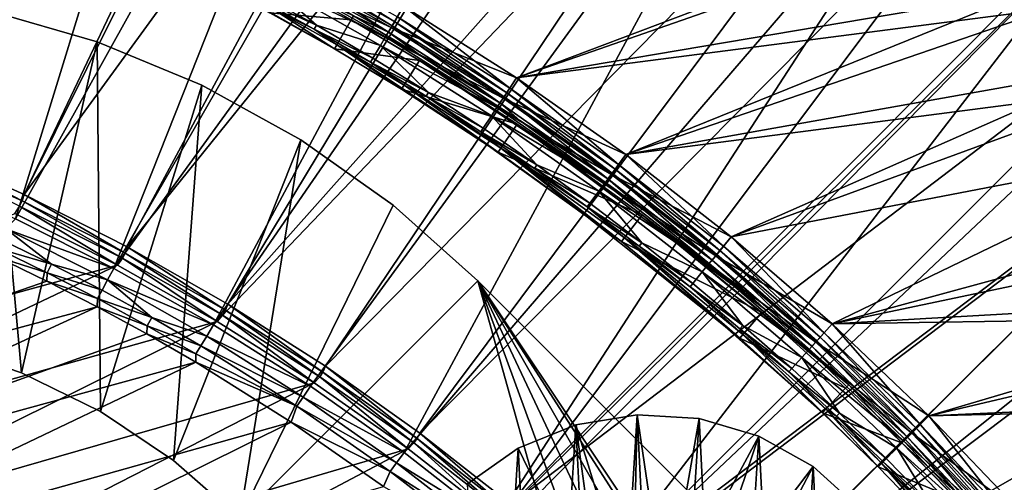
# Model space of a CAD drawing. Header units: metres. Extents: x -901 to 901, y -486 to 401.
# Tile 359 of 375: x 760 to 819, y 310 to 338. Entities that reach past the tile are written whole.
import ezdxf

# ---------------------------------------------------------------- set-up
doc = ezdxf.new("R2010")
doc.units = ezdxf.units.M

msp = doc.modelspace()

# ---------------------------------------------------------------- linework, layer by layer
at = {"layer": 'top'}
for points in [[(815.077026, 344.025665, -618), (783.162964, 338.748993, -618), (789.87085, 334.501251, -618)], [(783.162964, 338.748993, -620), (815.710266, 343.518036, -620), (789.87085, 334.501251, -620)], [(820.340759, 339.662231, -618), (815.077026, 344.025665, -618), (789.87085, 334.501251, -618)], [(815.710266, 343.518036, -620), (821.566162, 338.597748, -620), (789.87085, 334.501251, -620)], [(817.891479, 343.470581, -619.86853), (818.309204, 343.979462, -619.706055), (824.751465, 337.555847, -619.86853)], [(818.309204, 343.979462, -619.706055), (825.193604, 338.04364, -619.706055), (824.751465, 337.555847, -619.86853)], [(817.466675, 342.952972, -619.966919), (817.891479, 343.470581, -619.86853), (824.301758, 337.059692, -619.966919)], [(824.301758, 337.059692, -619.966919), (821.566162, 338.597748, -620), (817.466675, 342.952972, -619.966919)], [(820.340759, 339.662231, -618), (824.492798, 337.270508, -617.90625), (817.647156, 343.172913, -617.90625)], [(817.647156, 343.172913, -617.90625), (824.492798, 337.270508, -617.90625), (825.114563, 337.956482, -617.629578)], [(817.891479, 343.470581, -619.86853), (824.751465, 337.555847, -619.86853), (824.301758, 337.059692, -619.966919)], [(775.769165, 341.724091, -620.301758), (775.925415, 342.016327, -620.135986), (782.632568, 337.832153, -620.301758)], [(775.925415, 342.016327, -620.135986), (782.802979, 338.116364, -620.135986), (782.632568, 337.832153, -620.301758)], [(775.212646, 338.364563, -625), (779.045532, 336.211243, -625), (769.964294, 341.417999, -621.651367)], [(769.964294, 341.417999, -621.651367), (779.045532, 336.211243, -625), (775.3526, 338.621948, -621.651367)], [(782.430237, 337.494659, -618.271973), (775.583679, 341.377075, -618.271973), (775.271179, 340.792603, -618.603455)], [(775.421509, 341.07373, -621.115417), (775.630127, 341.46402, -620.525452), (782.253357, 337.199615, -621.115417)], [(783.162964, 338.748993, -618), (775.583679, 341.377075, -618.271973), (782.430237, 337.494659, -618.271973)], [(775.630127, 341.46402, -620.525452), (775.769165, 341.724091, -620.301758), (782.480896, 337.579193, -620.525452)], [(775.630127, 341.46402, -620.525452), (782.480896, 337.579193, -620.525452), (782.253357, 337.199615, -621.115417)], [(775.769165, 341.724091, -620.301758), (782.632568, 337.832153, -620.301758), (782.480896, 337.579193, -620.525452)], [(782.089478, 336.926208, -618.603455), (775.271179, 340.792603, -618.603455), (774.993103, 340.27243, -619.050903)], [(782.430237, 337.494659, -618.271973), (775.271179, 340.792603, -618.603455), (782.089478, 336.926208, -618.603455)], [(782.253357, 337.199615, -621.115417), (780.192566, 338.187897, -621.825684), (775.421509, 341.07373, -621.115417)], [(774.575806, 339.491852, -620.230835), (777.977173, 337.617828, -620.230835), (774.993103, 340.27243, -619.050903)], [(777.977173, 337.617828, -620.230835), (781.786194, 336.420349, -619.050903), (774.993103, 340.27243, -619.050903)], [(774.993103, 340.27243, -619.050903), (781.786194, 336.420349, -619.050903), (782.089478, 336.926208, -618.603455)], [(776.171753, 340.128296, -625), (780.053162, 337.947693, -625), (775.212646, 338.364563, -625)], [(780.053162, 337.947693, -625), (776.171753, 340.128296, -625), (780.192566, 338.187897, -621.825684)], [(774.450989, 339.258484, -620.924011), (777.977173, 337.617828, -620.230835), (774.575806, 339.491852, -620.230835)], [(820.340759, 339.662231, -618), (789.87085, 334.501251, -618), (796.362305, 329.929504, -618)], [(825.43811, 335.10556, -618), (820.340759, 339.662231, -618), (796.362305, 329.929504, -618)], [(774.450989, 339.258484, -620.924011), (775.3526, 338.621948, -621.651367), (777.846741, 337.387604, -620.924011)], [(774.450989, 339.258484, -620.924011), (777.846741, 337.387604, -620.924011), (777.977173, 337.617828, -620.230835)], [(780.053162, 337.947693, -625), (779.045532, 336.211243, -625), (775.212646, 338.364563, -625)], [(779.045532, 336.211243, -625), (779.192566, 336.46463, -621.651367), (775.3526, 338.621948, -621.651367)], [(775.3526, 338.621948, -621.651367), (779.192566, 336.46463, -621.651367), (777.846741, 337.387604, -620.924011)], [(789.87085, 334.501251, -618), (783.162964, 338.748993, -618), (782.430237, 337.494659, -618.271973)], [(782.802979, 338.116364, -620.135986), (783.162964, 338.748993, -620), (789.479248, 333.885498, -620.135986)], [(783.162964, 338.748993, -620), (789.87085, 334.501251, -620), (789.479248, 333.885498, -620.135986)], [(789.87085, 334.501251, -620), (821.566162, 338.597748, -620), (796.362305, 329.929504, -620)], [(821.566162, 338.597748, -620), (826.742859, 333.882751, -620), (796.362305, 329.929504, -620)], [(780.053162, 337.947693, -625), (784.103271, 335.516479, -625), (779.045532, 336.211243, -625)], [(784.249634, 335.752502, -621.825684), (780.053162, 337.947693, -625), (780.192566, 338.187897, -621.825684)], [(784.103271, 335.516479, -625), (780.053162, 337.947693, -625), (790.069336, 331.963104, -621.825684)], [(780.053162, 337.947693, -625), (784.249634, 335.752502, -621.825684), (790.069336, 331.963104, -621.825684)], [(784.249634, 335.752502, -621.825684), (780.192566, 338.187897, -621.825684), (782.253357, 337.199615, -621.115417)], [(782.480896, 337.579193, -620.525452), (782.632568, 337.832153, -620.301758), (789.131226, 333.364807, -620.525452)], [(782.632568, 337.832153, -620.301758), (782.802979, 338.116364, -620.135986), (789.295105, 333.609985, -620.301758)], [(782.632568, 337.832153, -620.301758), (789.295105, 333.609985, -620.301758), (789.131226, 333.364807, -620.525452)], [(782.802979, 338.116364, -620.135986), (789.479248, 333.885498, -620.135986), (789.295105, 333.609985, -620.301758)], [(777.846741, 337.387604, -620.924011), (781.331055, 335.661194, -620.230835), (777.977173, 337.617828, -620.230835)], [(777.846741, 337.387604, -620.924011), (779.192566, 336.46463, -621.651367), (781.195007, 335.434235, -620.924011)], [(781.331055, 335.661194, -620.230835), (777.846741, 337.387604, -620.924011), (781.195007, 335.434235, -620.924011)], [(777.977173, 337.617828, -620.230835), (781.331055, 335.661194, -620.230835), (781.786194, 336.420349, -619.050903)], [(789.076477, 333.282837, -618.271973), (782.430237, 337.494659, -618.271973), (782.089478, 336.926208, -618.603455)], [(782.253357, 337.199615, -621.115417), (782.480896, 337.579193, -620.525452), (788.885315, 332.996857, -621.115417)], [(788.885315, 332.996857, -621.115417), (784.249634, 335.752502, -621.825684), (782.253357, 337.199615, -621.115417)], [(789.87085, 334.501251, -618), (782.430237, 337.494659, -618.271973), (789.076477, 333.282837, -618.271973)], [(782.480896, 337.579193, -620.525452), (789.131226, 333.364807, -620.525452), (788.885315, 332.996857, -621.115417)], [(781.786194, 336.420349, -619.050903), (788.708191, 332.731812, -618.603455), (782.089478, 336.926208, -618.603455)], [(782.089478, 336.926208, -618.603455), (788.708191, 332.731812, -618.603455), (789.076477, 333.282837, -618.271973)], [(779.045532, 336.211243, -625), (783.044922, 333.810455, -625), (779.192566, 336.46463, -621.651367)], [(784.103271, 335.516479, -625), (783.044922, 333.810455, -625), (779.045532, 336.211243, -625)], [(783.044922, 333.810455, -625), (788.78186, 330.074921, -625), (779.192566, 336.46463, -621.651367)], [(779.192566, 336.46463, -621.651367), (788.78186, 330.074921, -625), (783.199341, 334.059418, -621.651367)], [(779.192566, 336.46463, -621.651367), (783.199341, 334.059418, -621.651367), (781.195007, 335.434235, -620.924011)], [(781.786194, 336.420349, -619.050903), (781.331055, 335.661194, -620.230835), (784.635498, 333.623322, -620.230835)], [(788.708191, 332.731812, -618.603455), (781.786194, 336.420349, -619.050903), (788.380493, 332.241455, -619.050903)], [(788.380493, 332.241455, -619.050903), (781.786194, 336.420349, -619.050903), (784.635498, 333.623322, -620.230835)], [(784.635498, 333.623322, -620.230835), (781.331055, 335.661194, -620.230835), (781.195007, 335.434235, -620.924011)], [(781.195007, 335.434235, -620.924011), (783.199341, 334.059418, -621.651367), (784.493896, 333.39978, -620.924011)], [(781.195007, 335.434235, -620.924011), (784.493896, 333.39978, -620.924011), (784.635498, 333.623322, -620.230835)], [(784.103271, 335.516479, -625), (789.912842, 331.733643, -625), (783.044922, 333.810455, -625)], [(789.912842, 331.733643, -625), (784.103271, 335.516479, -625), (797.512939, 326.562134, -621.825684)], [(784.103271, 335.516479, -625), (790.069336, 331.963104, -621.825684), (797.512939, 326.562134, -621.825684)], [(790.069336, 331.963104, -621.825684), (784.249634, 335.752502, -621.825684), (788.885315, 332.996857, -621.115417)], [(825.43811, 335.10556, -618), (796.362305, 329.929504, -618), (802.621521, 325.044708, -618)], [(830.362, 330.362, -618), (825.43811, 335.10556, -618), (802.621521, 325.044708, -618)], [(796.362305, 329.929504, -618), (789.87085, 334.501251, -618), (789.076477, 333.282837, -618.271973)], [(789.479248, 333.885498, -620.135986), (789.87085, 334.501251, -620), (795.939209, 329.334686, -620.135986)], [(789.87085, 334.501251, -620), (796.362305, 329.929504, -620), (795.939209, 329.334686, -620.135986)], [(789.912842, 331.733643, -625), (788.78186, 330.074921, -625), (783.044922, 333.810455, -625)], [(788.78186, 330.074921, -625), (796.118103, 324.75177, -625), (783.199341, 334.059418, -621.651367)], [(783.199341, 334.059418, -621.651367), (796.118103, 324.75177, -625), (788.946899, 330.316956, -621.651367)], [(783.199341, 334.059418, -621.651367), (788.946899, 330.316956, -621.651367), (784.493896, 333.39978, -620.924011)], [(784.493896, 333.39978, -620.924011), (787.888672, 331.505554, -620.230835), (784.635498, 333.623322, -620.230835)], [(784.635498, 333.623322, -620.230835), (787.888672, 331.505554, -620.230835), (788.380493, 332.241455, -619.050903)], [(789.131226, 333.364807, -620.525452), (789.295105, 333.609985, -620.301758), (795.566101, 328.831665, -620.525452)], [(789.295105, 333.609985, -620.301758), (789.479248, 333.885498, -620.135986), (795.741821, 329.068542, -620.301758)], [(789.295105, 333.609985, -620.301758), (795.741821, 329.068542, -620.301758), (795.566101, 328.831665, -620.525452)], [(789.479248, 333.885498, -620.135986), (795.939209, 329.334686, -620.135986), (795.741821, 329.068542, -620.301758)], [(796.362305, 329.929504, -620), (826.742859, 333.882751, -620), (802.621521, 325.044708, -620)], [(826.742859, 333.882751, -620), (830.362, 330.362, -620), (802.621521, 325.044708, -620)], [(784.493896, 333.39978, -620.924011), (788.946899, 330.316956, -621.651367), (787.741638, 331.285553, -620.924011)], [(787.888672, 331.505554, -620.230835), (784.493896, 333.39978, -620.924011), (787.741638, 331.285553, -620.924011)], [(788.708191, 332.731812, -618.603455), (795.507385, 328.752502, -618.271973), (789.076477, 333.282837, -618.271973)], [(788.885315, 332.996857, -621.115417), (789.131226, 333.364807, -620.525452), (795.302429, 328.476227, -621.115417)], [(795.302429, 328.476227, -621.115417), (790.069336, 331.963104, -621.825684), (788.885315, 332.996857, -621.115417)], [(789.076477, 333.282837, -618.271973), (795.507385, 328.752502, -618.271973), (796.362305, 329.929504, -618)], [(789.131226, 333.364807, -620.525452), (795.566101, 328.831665, -620.525452), (795.302429, 328.476227, -621.115417)], [(795.112549, 328.220215, -618.603455), (788.708191, 332.731812, -618.603455), (788.380493, 332.241455, -619.050903)], [(795.507385, 328.752502, -618.271973), (788.708191, 332.731812, -618.603455), (795.112549, 328.220215, -618.603455)], [(788.380493, 332.241455, -619.050903), (787.888672, 331.505554, -620.230835), (791.088684, 329.309204, -620.230835)], [(795.112549, 328.220215, -618.603455), (788.380493, 332.241455, -619.050903), (794.761169, 327.74649, -619.050903)], [(794.761169, 327.74649, -619.050903), (788.380493, 332.241455, -619.050903), (791.088684, 329.309204, -620.230835)], [(797.512939, 326.562134, -621.825684), (790.069336, 331.963104, -621.825684), (795.302429, 328.476227, -621.115417)], [(791.088684, 329.309204, -620.230835), (787.888672, 331.505554, -620.230835), (787.741638, 331.285553, -620.924011)], [(788.946899, 330.316956, -621.651367), (790.93634, 329.092865, -620.924011), (787.741638, 331.285553, -620.924011)], [(787.741638, 331.285553, -620.924011), (790.93634, 329.092865, -620.924011), (791.088684, 329.309204, -620.230835)], [(789.912842, 331.733643, -625), (797.343445, 326.342133, -625), (788.78186, 330.074921, -625)], [(797.343445, 326.342133, -625), (789.912842, 331.733643, -625), (804.633423, 320.741821, -621.825684)], [(789.912842, 331.733643, -625), (797.512939, 326.562134, -621.825684), (804.633423, 320.741821, -621.825684)], [(797.343445, 326.342133, -625), (796.118103, 324.75177, -625), (788.78186, 330.074921, -625)], [(796.118103, 324.75177, -625), (803.135986, 319.015381, -625), (788.946899, 330.316956, -621.651367)], [(788.946899, 330.316956, -621.651367), (803.135986, 319.015381, -625), (796.296936, 324.983856, -621.651367)], [(790.93634, 329.092865, -620.924011), (788.946899, 330.316956, -621.651367), (794.076172, 326.82309, -620.924011)], [(788.946899, 330.316956, -621.651367), (796.296936, 324.983856, -621.651367), (794.076172, 326.82309, -620.924011)], [(802.621521, 325.044708, -620), (830.362, 330.362, -620), (808.633606, 319.858704, -620)], [(830.362, 330.362, -618), (802.621521, 325.044708, -618), (808.633606, 319.858704, -618)], [(830.362, 330.362, -620), (835.105591, 325.43808, -620), (808.633606, 319.858704, -620)], [(833.882751, 326.742889, -618), (830.362, 330.362, -618), (808.633606, 319.858704, -618)], [(795.507385, 328.752502, -618.271973), (802.621521, 325.044708, -618), (796.362305, 329.929504, -618)], [(795.939209, 329.334686, -620.135986), (796.362305, 329.929504, -620), (802.167969, 324.474762, -620.135986)], [(796.362305, 329.929504, -620), (802.621521, 325.044708, -620), (802.167969, 324.474762, -620.135986)], [(790.93634, 329.092865, -620.924011), (794.233826, 327.035614, -620.230835), (791.088684, 329.309204, -620.230835)], [(790.93634, 329.092865, -620.924011), (794.076172, 326.82309, -620.924011), (794.233826, 327.035614, -620.230835)], [(791.088684, 329.309204, -620.230835), (794.233826, 327.035614, -620.230835), (794.761169, 327.74649, -619.050903)], [(795.566101, 328.831665, -620.525452), (795.741821, 329.068542, -620.301758), (801.770569, 323.990662, -620.525452)], [(795.741821, 329.068542, -620.301758), (795.939209, 329.334686, -620.135986), (801.957703, 324.218628, -620.301758)], [(795.741821, 329.068542, -620.301758), (801.957703, 324.218628, -620.301758), (801.770569, 323.990662, -620.525452)], [(795.939209, 329.334686, -620.135986), (802.167969, 324.474762, -620.135986), (801.957703, 324.218628, -620.301758)], [(801.708069, 323.91449, -618.271973), (795.507385, 328.752502, -618.271973), (795.112549, 328.220215, -618.603455)], [(795.302429, 328.476227, -621.115417), (795.566101, 328.831665, -620.525452), (801.489807, 323.64859, -621.115417)], [(801.489807, 323.64859, -621.115417), (797.512939, 326.562134, -621.825684), (795.302429, 328.476227, -621.115417)], [(802.621521, 325.044708, -618), (795.507385, 328.752502, -618.271973), (801.708069, 323.91449, -618.271973)], [(795.566101, 328.831665, -620.525452), (801.770569, 323.990662, -620.525452), (801.489807, 323.64859, -621.115417)], [(794.233826, 327.035614, -620.230835), (797.322144, 324.686157, -620.230835), (794.761169, 327.74649, -619.050903)], [(801.287598, 323.402191, -618.603455), (795.112549, 328.220215, -618.603455), (794.761169, 327.74649, -619.050903)], [(794.761169, 327.74649, -619.050903), (797.322144, 324.686157, -620.230835), (800.913391, 322.946289, -619.050903)], [(801.287598, 323.402191, -618.603455), (794.761169, 327.74649, -619.050903), (800.913391, 322.946289, -619.050903)], [(801.708069, 323.91449, -618.271973), (795.112549, 328.220215, -618.603455), (801.287598, 323.402191, -618.603455)], [(794.076172, 326.82309, -620.924011), (797.322144, 324.686157, -620.230835), (794.233826, 327.035614, -620.230835)], [(794.076172, 326.82309, -620.924011), (796.296936, 324.983856, -621.651367), (797.159302, 324.477539, -620.924011)], [(794.076172, 326.82309, -620.924011), (797.159302, 324.477539, -620.924011), (797.322144, 324.686157, -620.230835)], [(804.633423, 320.741821, -621.825684), (797.512939, 326.562134, -621.825684), (801.489807, 323.64859, -621.115417)], [(833.882751, 326.742889, -618), (808.633606, 319.858704, -618), (838.597717, 321.566193, -618)], [(797.343445, 326.342133, -625), (804.451477, 320.532013, -625), (796.118103, 324.75177, -625)], [(804.451477, 320.532013, -625), (797.343445, 326.342133, -625), (809.621033, 316.232422, -621.825684)], [(797.343445, 326.342133, -625), (804.633423, 320.741821, -621.825684), (809.621033, 316.232422, -621.825684)], [(808.633606, 319.858704, -620), (835.105591, 325.43808, -620), (839.662231, 320.340729, -620)], [(803.135986, 319.015381, -625), (808.052673, 314.570099, -625), (796.296936, 324.983856, -621.651367)], [(796.296936, 324.983856, -621.651367), (808.052673, 314.570099, -625), (803.327942, 319.236694, -621.651367)], [(796.296936, 324.983856, -621.651367), (800.183899, 322.057556, -620.924011), (797.159302, 324.477539, -620.924011)], [(796.296936, 324.983856, -621.651367), (803.327942, 319.236694, -621.651367), (800.183899, 322.057556, -620.924011)], [(808.633606, 319.858704, -618), (802.621521, 325.044708, -618), (801.708069, 323.91449, -618.271973)], [(802.167969, 324.474762, -620.135986), (802.621521, 325.044708, -620), (808.15033, 319.316711, -620.135986)], [(802.621521, 325.044708, -620), (808.633606, 319.858704, -620), (808.15033, 319.316711, -620.135986)], [(804.451477, 320.532013, -625), (803.135986, 319.015381, -625), (796.118103, 324.75177, -625)], [(797.159302, 324.477539, -620.924011), (800.351807, 322.262115, -620.230835), (797.322144, 324.686157, -620.230835)], [(797.159302, 324.477539, -620.924011), (800.183899, 322.057556, -620.924011), (800.351807, 322.262115, -620.230835)], [(797.322144, 324.686157, -620.230835), (800.351807, 322.262115, -620.230835), (800.913391, 322.946289, -619.050903)], [(801.770569, 323.990662, -620.525452), (801.957703, 324.218628, -620.301758), (807.729736, 318.852661, -620.525452)], [(801.957703, 324.218628, -620.301758), (802.167969, 324.474762, -620.135986), (807.927795, 319.071167, -620.301758)], [(801.957703, 324.218628, -620.301758), (807.927795, 319.071167, -620.301758), (807.729736, 318.852661, -620.525452)], [(802.167969, 324.474762, -620.135986), (808.15033, 319.316711, -620.135986), (807.927795, 319.071167, -620.301758)], [(807.663513, 318.779633, -618.271973), (801.708069, 323.91449, -618.271973), (801.287598, 323.402191, -618.603455)], [(801.489807, 323.64859, -621.115417), (801.770569, 323.990662, -620.525452), (807.432495, 318.52475, -621.115417)], [(807.432495, 318.52475, -621.115417), (804.633423, 320.741821, -621.825684), (801.489807, 323.64859, -621.115417)], [(808.633606, 319.858704, -618), (801.708069, 323.91449, -618.271973), (807.663513, 318.779633, -618.271973)], [(801.770569, 323.990662, -620.525452), (807.729736, 318.852661, -620.525452), (807.432495, 318.52475, -621.115417)], [(807.218384, 318.288574, -618.603455), (801.287598, 323.402191, -618.603455), (800.913391, 322.946289, -619.050903)], [(807.663513, 318.779633, -618.271973), (801.287598, 323.402191, -618.603455), (807.218384, 318.288574, -618.603455)], [(800.913391, 322.946289, -619.050903), (800.351807, 322.262115, -620.230835), (803.320984, 319.764862, -620.230835)], [(807.218384, 318.288574, -618.603455), (800.913391, 322.946289, -619.050903), (806.822266, 317.851532, -619.050903)], [(806.822266, 317.851532, -619.050903), (800.913391, 322.946289, -619.050903), (803.320984, 319.764862, -620.230835)], [(800.351807, 322.262115, -620.230835), (800.183899, 322.057556, -620.924011), (803.320984, 319.764862, -620.230835)], [(803.320984, 319.764862, -620.230835), (800.183899, 322.057556, -620.924011), (803.148132, 319.564484, -620.924011)], [(800.183899, 322.057556, -620.924011), (803.327942, 319.236694, -621.651367), (803.148132, 319.564484, -620.924011)], [(808.633606, 319.858704, -618), (814.383911, 314.383911, -618), (838.597717, 321.566193, -618)], [(838.597717, 321.566193, -618), (814.383911, 314.383911, -618), (843.518005, 315.710266, -618)], [(809.621033, 316.232422, -621.825684), (804.633423, 320.741821, -621.825684), (807.432495, 318.52475, -621.115417)], [(804.451477, 320.532013, -625), (809.43042, 316.030396, -625), (803.135986, 319.015381, -625)], [(809.621033, 316.232422, -621.825684), (809.43042, 316.030396, -625), (804.451477, 320.532013, -625)], [(808.633606, 319.858704, -620), (839.662231, 320.340729, -620), (814.383911, 314.383911, -620)], [(839.662231, 320.340729, -620), (844.025696, 315.076996, -620), (814.383911, 314.383911, -620)], [(803.320984, 319.764862, -620.230835), (803.148132, 319.564484, -620.924011), (806.227844, 317.19574, -620.230835)], [(803.148132, 319.564484, -620.924011), (803.327942, 319.236694, -621.651367), (806.05011, 316.999664, -620.924011)], [(806.227844, 317.19574, -620.230835), (803.148132, 319.564484, -620.924011), (806.05011, 316.999664, -620.924011)], [(806.822266, 317.851532, -619.050903), (803.320984, 319.764862, -620.230835), (806.227844, 317.19574, -620.230835)], [(814.383911, 314.383911, -618), (808.633606, 319.858704, -618), (807.663513, 318.779633, -618.271973)], [(808.15033, 319.316711, -620.135986), (808.633606, 319.858704, -620), (813.871338, 313.871368, -620.135986)], [(808.633606, 319.858704, -620), (814.383911, 314.383911, -620), (813.871338, 313.871368, -620.135986)], [(809.43042, 316.030396, -625), (808.052673, 314.570099, -625), (803.135986, 319.015381, -625)], [(808.052673, 314.570099, -625), (811.35907, 311.3591, -625), (803.327942, 319.236694, -621.651367)], [(803.327942, 319.236694, -621.651367), (811.35907, 311.3591, -625), (808.253723, 314.783203, -621.651367)], [(803.327942, 319.236694, -621.651367), (808.253723, 314.783203, -621.651367), (806.05011, 316.999664, -620.924011)], [(807.729736, 318.852661, -620.525452), (807.927795, 319.071167, -620.301758), (813.428467, 313.428497, -620.525452)], [(807.927795, 319.071167, -620.301758), (808.15033, 319.316711, -620.135986), (813.637024, 313.637024, -620.301758)], [(807.927795, 319.071167, -620.301758), (813.637024, 313.637024, -620.301758), (813.428467, 313.428497, -620.525452)], [(808.15033, 319.316711, -620.135986), (813.871338, 313.871368, -620.135986), (813.637024, 313.637024, -620.301758)], [(813.358765, 313.358795, -618.271973), (807.663513, 318.779633, -618.271973), (807.218384, 318.288574, -618.603455)], [(807.432495, 318.52475, -621.115417), (807.729736, 318.852661, -620.525452), (813.11554, 313.11554, -621.115417)], [(813.11554, 313.11554, -621.115417), (809.621033, 316.232422, -621.825684), (807.432495, 318.52475, -621.115417)], [(814.383911, 314.383911, -618), (807.663513, 318.779633, -618.271973), (813.358765, 313.358795, -618.271973)], [(807.729736, 318.852661, -620.525452), (813.428467, 313.428497, -620.525452), (813.11554, 313.11554, -621.115417)], [(806.822266, 317.851532, -619.050903), (806.227844, 317.19574, -620.230835), (809.070496, 314.556061, -620.230835)], [(812.890137, 312.890137, -618.603455), (807.218384, 318.288574, -618.603455), (806.822266, 317.851532, -619.050903)], [(812.890137, 312.890137, -618.603455), (806.822266, 317.851532, -619.050903), (812.473083, 312.473053, -619.050903)], [(812.473083, 312.473053, -619.050903), (806.822266, 317.851532, -619.050903), (809.070496, 314.556061, -620.230835)], [(813.358765, 313.358795, -618.271973), (807.218384, 318.288574, -618.603455), (812.890137, 312.890137, -618.603455)], [(809.070496, 314.556061, -620.230835), (806.227844, 317.19574, -620.230835), (806.05011, 316.999664, -620.924011)], [(806.05011, 316.999664, -620.924011), (808.253723, 314.783203, -621.651367), (808.888062, 314.36441, -620.924011)], [(806.05011, 316.999664, -620.924011), (808.888062, 314.36441, -620.924011), (809.070496, 314.556061, -620.230835)], [(809.43042, 316.030396, -625), (812.778687, 312.778717, -625), (808.052673, 314.570099, -625)], [(812.778687, 312.778717, -625), (809.43042, 316.030396, -625), (809.621033, 316.232422, -621.825684)], [(812.975098, 312.975098, -621.825684), (812.778687, 312.778717, -625), (809.621033, 316.232422, -621.825684)], [(813.11554, 313.11554, -621.115417), (812.975098, 312.975098, -621.825684), (809.621033, 316.232422, -621.825684)], [(814.383911, 314.383911, -618), (819.858704, 308.633575, -618), (843.518005, 315.710266, -618)], [(814.383911, 314.383911, -620), (844.025696, 315.076996, -620), (819.858704, 308.633575, -620)], [(812.778687, 312.778717, -625), (811.35907, 311.3591, -625), (808.052673, 314.570099, -625)], [(811.35907, 311.3591, -625), (811.566284, 311.566254, -621.651367), (808.253723, 314.783203, -621.651367)], [(808.253723, 314.783203, -621.651367), (811.566284, 311.566254, -621.651367), (808.888062, 314.36441, -620.924011)], [(808.888062, 314.36441, -620.924011), (811.847168, 311.847168, -620.230835), (809.070496, 314.556061, -620.230835)], [(808.888062, 314.36441, -620.924011), (811.566284, 311.566254, -621.651367), (811.660034, 311.660065, -620.924011)], [(811.847168, 311.847168, -620.230835), (808.888062, 314.36441, -620.924011), (811.660034, 311.660065, -620.924011)], [(811.847168, 311.847168, -620.230835), (812.473083, 312.473053, -619.050903), (809.070496, 314.556061, -620.230835)], [(819.858704, 308.633575, -618), (814.383911, 314.383911, -618), (813.358765, 313.358795, -618.271973)], [(813.871338, 313.871368, -620.135986), (814.383911, 314.383911, -620), (819.316711, 308.15033, -620.135986)], [(814.383911, 314.383911, -620), (819.858704, 308.633575, -620), (819.316711, 308.15033, -620.135986)], [(813.637024, 313.637024, -620.301758), (813.871338, 313.871368, -620.135986), (819.071167, 307.927765, -620.301758)], [(813.871338, 313.871368, -620.135986), (819.316711, 308.15033, -620.135986), (819.071167, 307.927765, -620.301758)], [(818.779602, 307.663513, -618.271973), (813.358765, 313.358795, -618.271973), (812.890137, 312.890137, -618.603455)], [(816.232422, 309.621033, -621.825684), (812.975098, 312.975098, -621.825684), (813.11554, 313.11554, -621.115417)], [(813.11554, 313.11554, -621.115417), (813.428467, 313.428497, -620.525452), (818.52478, 307.432495, -621.115417)], [(818.52478, 307.432495, -621.115417), (816.232422, 309.621033, -621.825684), (813.11554, 313.11554, -621.115417)], [(819.858704, 308.633575, -618), (813.358765, 313.358795, -618.271973), (818.779602, 307.663513, -618.271973)], [(813.428467, 313.428497, -620.525452), (813.637024, 313.637024, -620.301758), (818.852661, 307.729706, -620.525452)], [(813.428467, 313.428497, -620.525452), (818.852661, 307.729706, -620.525452), (818.52478, 307.432495, -621.115417)], [(813.637024, 313.637024, -620.301758), (819.071167, 307.927765, -620.301758), (818.852661, 307.729706, -620.525452)], [(812.778687, 312.778717, -625), (816.030396, 309.43045, -625), (811.35907, 311.3591, -625)], [(818.288574, 307.218414, -618.603455), (812.890137, 312.890137, -618.603455), (812.473083, 312.473053, -619.050903)], [(812.778687, 312.778717, -625), (812.975098, 312.975098, -621.825684), (816.232422, 309.621033, -621.825684)], [(816.030396, 309.43045, -625), (812.778687, 312.778717, -625), (820.741821, 304.633453, -621.825684)], [(820.741821, 304.633453, -621.825684), (812.778687, 312.778717, -625), (816.232422, 309.621033, -621.825684)], [(818.779602, 307.663513, -618.271973), (812.890137, 312.890137, -618.603455), (818.288574, 307.218414, -618.603455)], [(812.473083, 312.473053, -619.050903), (811.847168, 311.847168, -620.230835), (814.55603, 309.070526, -620.230835)], [(818.288574, 307.218414, -618.603455), (812.473083, 312.473053, -619.050903), (817.851563, 306.822296, -619.050903)], [(817.851563, 306.822296, -619.050903), (812.473083, 312.473053, -619.050903), (814.55603, 309.070526, -620.230835)], [(811.35907, 311.3591, -625), (814.570129, 308.052704, -625), (811.566284, 311.566254, -621.651367)], [(816.030396, 309.43045, -625), (814.570129, 308.052704, -625), (811.35907, 311.3591, -625)], [(811.566284, 311.566254, -621.651367), (814.36438, 308.888062, -620.924011), (811.660034, 311.660065, -620.924011)], [(814.570129, 308.052704, -625), (819.015381, 303.136017, -625), (811.566284, 311.566254, -621.651367)], [(811.566284, 311.566254, -621.651367), (819.015381, 303.136017, -625), (814.783203, 308.253754, -621.651367)], [(811.566284, 311.566254, -621.651367), (814.783203, 308.253754, -621.651367), (814.36438, 308.888062, -620.924011)], [(814.55603, 309.070526, -620.230835), (811.847168, 311.847168, -620.230835), (811.660034, 311.660065, -620.924011)], [(811.660034, 311.660065, -620.924011), (814.36438, 308.888062, -620.924011), (814.55603, 309.070526, -620.230835)]]:
    msp.add_3dface(points, dxfattribs=at)
at = {"layer": 'top0'}
for points in [[(764.190063, 380.22464, -3.399924), (741.391602, 335.054474, -32.289608), (755.964355, 382.92392, -3.399924)], [(756.717102, 381.120422, -0.803848), (740.871094, 333.599945, -29.690994), (765.150696, 378.2836, -0.803848)], [(747.914978, 332.868317, -32.309166), (741.391602, 335.054474, -32.289608), (764.190063, 380.22464, -3.399924)], [(773.58844, 376.619751, -3.399924), (747.914978, 332.868317, -32.309166), (764.190063, 380.22464, -3.399924)], [(740.871094, 333.599945, -29.690994), (747.252197, 331.464813, -29.710361), (765.150696, 378.2836, -0.803848)], [(765.150696, 378.2836, -0.803848), (747.252197, 331.464813, -29.710361), (774.93988, 374.420105, -0.803848)], [(754.324158, 330.367065, -32.327477), (747.914978, 332.868317, -32.309166), (773.58844, 376.619751, -3.399924)], [(782.140686, 372.828522, -3.399924), (754.324158, 330.367065, -32.327477), (773.58844, 376.619751, -3.399924)], [(747.252197, 331.464813, -29.710361), (753.64325, 328.983063, -29.72888), (774.93988, 374.420105, -0.803848)], [(774.93988, 374.420105, -0.803848), (753.64325, 328.983063, -29.72888), (760.099243, 326.105774, -29.746714)], [(774.93988, 374.420105, -0.803848), (760.099243, 326.105774, -29.746714), (784.498657, 370.017365, -0.803848)], [(760.60376, 327.556427, -32.34457), (754.324158, 330.367065, -32.327477), (782.140686, 372.828522, -3.399924)], [(782.918945, 372.458221, -3.399924), (760.60376, 327.556427, -32.34457), (782.140686, 372.828522, -3.399924)], [(760.60376, 327.556427, -32.34457), (782.918945, 372.458221, -3.399924), (790.492249, 368.623932, -3.399924)], [(760.099243, 326.105774, -29.746714), (765.935669, 323.15976, -29.762093), (784.498657, 370.017365, -0.803848)], [(784.498657, 370.017365, -0.803848), (765.935669, 323.15976, -29.762093), (790.941956, 366.673492, -0.803848)], [(766.738953, 324.443146, -32.360474), (760.60376, 327.556427, -32.34457), (790.492249, 368.623932, -3.399924)], [(766.738953, 324.443146, -32.360474), (790.492249, 368.623932, -3.399924), (798.623413, 364.016693, -3.399924)], [(765.935669, 323.15976, -29.762093), (795.533813, 364.093658, -0.803848), (790.941956, 366.673492, -0.803848)], [(765.935669, 323.15976, -29.762093), (771.867798, 319.798737, -29.776999), (795.533813, 364.093658, -0.803848)], [(772.715027, 321.034332, -32.375225), (766.738953, 324.443146, -32.360474), (798.623413, 364.016693, -3.399924)], [(771.867798, 319.798737, -29.776999), (800.325439, 361.217438, -0.803848), (795.533813, 364.093658, -0.803848)], [(772.715027, 321.034332, -32.375225), (798.623413, 364.016693, -3.399924), (806.518616, 359.015991, -3.399924)], [(800.325439, 361.217438, -0.803848), (771.867798, 319.798737, -29.776999), (807.198975, 356.74234, -0.803848)], [(778.5177, 317.338135, -32.388844), (772.715027, 321.034332, -32.375225), (806.518616, 359.015991, -3.399924)], [(778.5177, 317.338135, -32.388844), (806.518616, 359.015991, -3.399924), (814.191162, 353.609955, -3.399924)], [(771.867798, 319.798737, -29.776999), (777.629517, 316.145782, -29.79077), (807.198975, 356.74234, -0.803848)], [(807.198975, 356.74234, -0.803848), (777.629517, 316.145782, -29.79077), (783.200378, 312.214813, -29.8034)], [(807.198975, 356.74234, -0.803848), (783.200378, 312.214813, -29.8034), (816.009277, 350.350189, -0.803848)], [(784.133118, 313.363251, -32.401356), (778.5177, 317.338135, -32.388844), (814.191162, 353.609955, -3.399924)], [(784.133118, 313.363251, -32.401356), (814.191162, 353.609955, -3.399924), (819.729187, 349.339935, -3.399924)], [(783.200378, 312.214813, -29.8034), (788.569824, 308.014862, -29.814909), (816.009277, 350.350189, -0.803848)], [(816.009277, 350.350189, -0.803848), (788.569824, 308.014862, -29.814909), (824.436707, 343.46109, -0.803848)], [(789.547852, 309.118988, -32.412781), (784.133118, 313.363251, -32.401356), (819.729187, 349.339935, -3.399924)], [(789.547852, 309.118988, -32.412781), (819.729187, 349.339935, -3.399924), (825.106689, 344.869415, -3.399924)], [(830.316345, 340.204407, -3.399924), (789.547852, 309.118988, -32.412781), (825.106689, 344.869415, -3.399924)], [(788.569824, 308.014862, -29.814909), (789.056396, 307.612732, -29.81592), (824.436707, 343.46109, -0.803848)], [(824.436707, 343.46109, -0.803848), (789.056396, 307.612732, -29.81592), (793.727417, 303.555023, -29.825321)], [(793.727417, 303.555023, -29.825321), (830.326965, 338.135101, -0.803848), (824.436707, 343.46109, -0.803848)], [(794.748962, 304.61557, -32.423145), (789.547852, 309.118988, -32.412781), (830.316345, 340.204407, -3.399924)], [(835.351196, 335.351196, -3.399924), (794.748962, 304.61557, -32.423145), (830.316345, 340.204407, -3.399924)], [(834.288086, 334.288086, -0.803848), (830.326965, 338.135101, -0.803848), (793.727417, 303.555023, -29.825321)], [(799.723877, 299.863464, -32.432468), (794.748962, 304.61557, -32.423145), (835.351196, 335.351196, -3.399924)], [(840.204407, 330.316376, -3.399924), (799.723877, 299.863464, -32.432468), (835.351196, 335.351196, -3.399924)], [(798.662537, 298.844513, -29.834656), (834.288086, 334.288086, -0.803848), (793.727417, 303.555023, -29.825321)], [(838.135071, 330.326935, -0.803848), (834.288086, 334.288086, -0.803848), (798.662537, 298.844513, -29.834656)], [(754.206177, 329.969604, -32.614296), (754.324158, 330.367065, -32.327477), (760.481506, 327.171936, -32.621933)], [(754.324158, 330.367065, -32.327477), (760.60376, 327.556427, -32.34457), (760.481506, 327.171936, -32.621933)], [(843.461121, 324.436737, -0.803848), (838.135071, 330.326935, -0.803848), (798.662537, 298.844513, -29.834656)], [(804.460876, 294.874146, -32.440762), (799.723877, 299.863464, -32.432468), (840.204407, 330.316376, -3.399924)], [(844.869385, 325.106689, -3.399924), (804.460876, 294.874146, -32.440762), (840.204407, 330.316376, -3.399924)], [(754.206177, 329.969604, -32.614296), (760.481506, 327.171936, -32.621933), (760.329529, 326.856232, -32.960114)], [(760.329529, 326.856232, -32.960114), (760.481506, 327.171936, -32.621933), (766.44458, 323.768829, -32.954678)], [(760.481506, 327.171936, -32.621933), (760.60376, 327.556427, -32.34457), (766.608215, 324.070007, -32.628948)], [(760.481506, 327.171936, -32.621933), (766.608215, 324.070007, -32.628948), (766.44458, 323.768829, -32.954678)], [(760.60376, 327.556427, -32.34457), (766.738953, 324.443146, -32.360474), (766.608215, 324.070007, -32.628948)], [(766.147644, 323.351349, -33.747726), (760.056396, 326.417053, -33.784222), (760.329529, 326.856232, -32.960114)], [(766.44458, 323.768829, -32.954678), (766.147644, 323.351349, -33.747726), (760.329529, 326.856232, -32.960114)], [(734.210938, 314.578888, -86.444664), (760.056396, 326.417053, -33.784222), (766.147644, 323.351349, -33.747726)], [(765.935669, 323.15976, -29.762093), (760.099243, 326.105774, -29.746714), (759.517578, 325.515778, -30.301132)], [(759.517578, 325.515778, -30.301132), (759.214233, 324.88205, -30.980415), (762.243347, 323.410583, -30.966736)], [(765.563477, 322.468872, -30.298965), (765.935669, 323.15976, -29.762093), (759.517578, 325.515778, -30.301132)], [(765.563477, 322.468872, -30.298965), (759.517578, 325.515778, -30.301132), (762.243347, 323.410583, -30.966736)], [(759.214233, 324.88205, -30.980415), (758.962158, 324.35675, -31.764994), (762.243347, 323.410583, -30.966736)], [(804.460876, 294.874146, -32.440762), (844.869385, 325.106689, -3.399924), (849.339966, 319.729187, -3.399924)], [(758.962158, 324.35675, -31.764994), (758.917358, 323.862762, -32.633263), (761.980469, 322.89505, -31.736223)], [(762.243347, 323.410583, -30.966736), (758.962158, 324.35675, -31.764994), (761.980469, 322.89505, -31.736223)], [(766.608215, 324.070007, -32.628948), (766.738953, 324.443146, -32.360474), (772.573181, 320.673126, -32.63538)], [(766.738953, 324.443146, -32.360474), (772.715027, 321.034332, -32.375225), (772.573181, 320.673126, -32.63538)], [(798.662537, 298.844513, -29.834656), (805.601135, 291.356323, -29.846647), (843.461121, 324.436737, -0.803848)], [(805.601135, 291.356323, -29.846647), (850.350159, 316.009277, -0.803848), (843.461121, 324.436737, -0.803848)], [(732.534241, 312.179932, -85.566139), (761.949036, 322.402405, -32.587234), (758.917358, 323.862762, -32.633263)], [(758.917358, 323.862762, -32.633263), (761.949036, 322.402405, -32.587234), (761.980469, 322.89505, -31.736223)], [(772.082642, 319.99118, -33.713989), (766.147644, 323.351349, -33.747726), (766.44458, 323.768829, -32.954678)], [(766.44458, 323.768829, -32.954678), (766.608215, 324.070007, -32.628948), (772.398987, 320.386566, -32.949707)], [(772.398987, 320.386566, -32.949707), (772.082642, 319.99118, -33.713989), (766.44458, 323.768829, -32.954678)], [(766.608215, 324.070007, -32.628948), (772.573181, 320.673126, -32.63538), (772.398987, 320.386566, -32.949707)], [(734.210938, 314.578888, -86.444664), (766.147644, 323.351349, -33.747726), (740.399109, 311.089813, -86.406921)], [(766.147644, 323.351349, -33.747726), (772.082642, 319.99118, -33.713989), (740.399109, 311.089813, -86.406921)], [(765.237366, 321.86441, -30.953585), (762.243347, 323.410583, -30.966736), (761.980469, 322.89505, -31.736223)], [(765.563477, 322.468872, -30.298965), (762.243347, 323.410583, -30.966736), (765.237366, 321.86441, -30.953585)], [(771.867798, 319.798737, -29.776999), (765.935669, 323.15976, -29.762093), (765.563477, 322.468872, -30.298965)], [(761.980469, 322.89505, -31.736223), (761.949036, 322.402405, -32.587234), (764.96405, 321.358887, -31.708542)], [(764.96405, 321.358887, -31.708542), (765.237366, 321.86441, -30.953585), (761.980469, 322.89505, -31.736223)], [(768.194336, 320.244751, -30.940954), (765.563477, 322.468872, -30.298965), (765.237366, 321.86441, -30.953585)], [(771.459656, 319.127777, -30.297024), (765.563477, 322.468872, -30.298965), (768.194336, 320.244751, -30.940954)], [(771.459656, 319.127777, -30.297024), (771.867798, 319.798737, -29.776999), (765.563477, 322.468872, -30.298965)], [(764.942261, 320.869019, -32.542912), (761.949036, 322.402405, -32.587234), (732.534241, 312.179932, -85.566139)], [(761.949036, 322.402405, -32.587234), (764.942261, 320.869019, -32.542912), (764.96405, 321.358887, -31.708542)], [(765.237366, 321.86441, -30.953585), (764.96405, 321.358887, -31.708542), (768.194336, 320.244751, -30.940954)], [(764.96405, 321.358887, -31.708542), (764.942261, 320.869019, -32.542912), (767.910828, 319.749451, -31.681934)], [(764.96405, 321.358887, -31.708542), (767.910828, 319.749451, -31.681934), (768.194336, 320.244751, -30.940954)], [(738.649841, 308.763855, -85.476707), (764.942261, 320.869019, -32.542912), (732.534241, 312.179932, -85.566139)], [(738.649841, 308.763855, -85.476707), (767.894287, 319.263367, -32.500298), (764.942261, 320.869019, -32.542912)], [(764.942261, 320.869019, -32.542912), (767.894287, 319.263367, -32.500298), (767.910828, 319.749451, -31.681934)], [(772.573181, 320.673126, -32.63538), (772.715027, 321.034332, -32.375225), (778.363586, 316.990601, -32.641251)], [(772.715027, 321.034332, -32.375225), (778.5177, 317.338135, -32.388844), (778.363586, 316.990601, -32.641251)], [(768.194336, 320.244751, -30.940954), (767.910828, 319.749451, -31.681934), (771.112366, 318.552734, -30.928835)], [(771.112366, 318.552734, -30.928835), (771.459656, 319.127777, -30.297024), (768.194336, 320.244751, -30.940954)], [(777.847107, 316.344299, -33.682949), (772.082642, 319.99118, -33.713989), (772.398987, 320.386566, -32.949707)], [(772.398987, 320.386566, -32.949707), (772.573181, 320.673126, -32.63538), (778.179626, 316.718689, -32.945175)], [(778.179626, 316.718689, -32.945175), (777.847107, 316.344299, -33.682949), (772.398987, 320.386566, -32.949707)], [(772.573181, 320.673126, -32.63538), (778.363586, 316.990601, -32.641251), (778.179626, 316.718689, -32.945175)], [(740.399109, 311.089813, -86.406921), (772.082642, 319.99118, -33.713989), (746.403748, 307.30127, -86.368408)], [(772.082642, 319.99118, -33.713989), (777.847107, 316.344299, -33.682949), (746.403748, 307.30127, -86.368408)], [(767.910828, 319.749451, -31.681934), (767.894287, 319.263367, -32.500298), (770.819031, 318.067841, -31.656387)], [(767.910828, 319.749451, -31.681934), (770.819031, 318.067841, -31.656387), (771.112366, 318.552734, -30.928835)], [(777.629517, 316.145782, -29.79077), (771.867798, 319.798737, -29.776999), (771.459656, 319.127777, -30.297024)], [(808.948486, 289.659393, -32.44804), (804.460876, 294.874146, -32.440762), (849.339966, 319.729187, -3.399924)], [(808.948486, 289.659393, -32.44804), (849.339966, 319.729187, -3.399924), (853.609985, 314.191132, -3.399924)], [(770.802612, 317.586151, -32.459393), (767.894287, 319.263367, -32.500298), (738.649841, 308.763855, -85.476707)], [(767.894287, 319.263367, -32.500298), (770.802612, 317.586151, -32.459393), (770.819031, 318.067841, -31.656387)], [(777.190857, 315.502075, -30.295284), (771.459656, 319.127777, -30.297024), (771.112366, 318.552734, -30.928835)], [(777.190857, 315.502075, -30.295284), (777.629517, 316.145782, -29.79077), (771.459656, 319.127777, -30.297024)], [(770.819031, 318.067841, -31.656387), (776.823975, 314.956451, -30.906097), (771.112366, 318.552734, -30.928835)], [(776.823975, 314.956451, -30.906097), (777.190857, 315.502075, -30.295284), (771.112366, 318.552734, -30.928835)], [(770.819031, 318.067841, -31.656387), (770.802612, 317.586151, -32.459393), (776.823975, 314.956451, -30.906097)], [(744.592957, 305.048004, -85.390694), (770.802612, 317.586151, -32.459393), (738.649841, 308.763855, -85.476707)], [(776.481567, 314.021484, -32.382668), (770.802612, 317.586151, -32.459393), (744.592957, 305.048004, -85.390694)], [(770.802612, 317.586151, -32.459393), (776.481567, 314.021484, -32.382668), (776.823975, 314.956451, -30.906097)], [(778.363586, 316.990601, -32.641251), (778.5177, 317.338135, -32.388844), (783.966248, 313.031738, -32.646599)], [(778.5177, 317.338135, -32.388844), (784.133118, 313.363251, -32.401356), (783.966248, 313.031738, -32.646599)], [(783.427002, 312.419189, -33.654541), (777.847107, 316.344299, -33.682949), (778.179626, 316.718689, -32.945175)], [(778.179626, 316.718689, -32.945175), (778.363586, 316.990601, -32.641251), (783.773438, 312.774445, -32.941067)], [(783.773438, 312.774445, -32.941067), (783.427002, 312.419189, -33.654541), (778.179626, 316.718689, -32.945175)], [(778.363586, 316.990601, -32.641251), (783.966248, 313.031738, -32.646599), (783.773438, 312.774445, -32.941067)], [(746.403748, 307.30127, -86.368408), (777.847107, 316.344299, -33.682949), (752.210938, 303.222076, -86.329391)], [(777.847107, 316.344299, -33.682949), (783.427002, 312.419189, -33.654541), (752.210938, 303.222076, -86.329391)], [(783.200378, 312.214813, -29.8034), (777.629517, 316.145782, -29.79077), (777.190857, 315.502075, -30.295284)], [(805.601135, 291.356323, -29.846647), (811.974487, 283.371185, -29.856339), (850.350159, 316.009277, -0.803848)], [(811.974487, 283.371185, -29.856339), (856.742371, 307.198944, -0.803848), (850.350159, 316.009277, -0.803848)], [(782.741882, 311.60141, -30.29373), (777.190857, 315.502075, -30.295284), (776.823975, 314.956451, -30.906097)], [(782.741882, 311.60141, -30.29373), (783.200378, 312.214813, -29.8034), (777.190857, 315.502075, -30.295284)], [(776.823975, 314.956451, -30.906097), (776.481567, 314.021484, -32.382668), (782.356812, 311.085083, -30.8853)], [(782.356812, 311.085083, -30.8853), (782.741882, 311.60141, -30.29373), (776.823975, 314.956451, -30.906097)], [(750.347351, 301.041321, -85.308319), (776.481567, 314.021484, -32.382668), (744.592957, 305.048004, -85.390694)], [(781.968506, 310.184418, -32.31258), (776.481567, 314.021484, -32.382668), (750.347351, 301.041321, -85.308319)], [(776.481567, 314.021484, -32.382668), (781.968506, 310.184418, -32.31258), (782.356812, 311.085083, -30.8853)], [(813.175964, 284.231598, -32.454315), (808.948486, 289.659393, -32.44804), (853.609985, 314.191132, -3.399924)], [(813.175964, 284.231598, -32.454315), (853.609985, 314.191132, -3.399924), (859.015991, 306.518616, -3.399924)], [(783.966248, 313.031738, -32.646599), (784.133118, 313.363251, -32.401356), (789.368347, 308.805878, -32.651455)], [(784.133118, 313.363251, -32.401356), (789.547852, 309.118988, -32.412781), (789.368347, 308.805878, -32.651455)], [(788.808716, 308.224945, -33.628693), (783.427002, 312.419189, -33.654541), (783.773438, 312.774445, -32.941067)], [(783.773438, 312.774445, -32.941067), (783.966248, 313.031738, -32.646599), (789.167358, 308.56308, -32.937351)], [(789.167358, 308.56308, -32.937351), (788.808716, 308.224945, -33.628693), (783.773438, 312.774445, -32.941067)], [(783.966248, 313.031738, -32.646599), (789.368347, 308.805878, -32.651455), (789.167358, 308.56308, -32.937351)], [(752.210938, 303.222076, -86.329391), (783.427002, 312.419189, -33.654541), (757.807007, 298.861786, -86.290115)], [(783.427002, 312.419189, -33.654541), (788.808716, 308.224945, -33.628693), (757.807007, 298.861786, -86.290115)], [(788.569824, 308.014862, -29.814909), (783.200378, 312.214813, -29.8034), (782.741882, 311.60141, -30.29373)], [(788.097534, 307.435394, -30.292336), (782.741882, 311.60141, -30.29373), (782.356812, 311.085083, -30.8853)], [(788.097534, 307.435394, -30.292336), (788.569824, 308.014862, -29.814909), (782.741882, 311.60141, -30.29373)], [(782.356812, 311.085083, -30.8853), (781.968506, 310.184418, -32.31258), (787.695557, 306.948181, -30.866377)], [(787.695557, 306.948181, -30.866377), (788.097534, 307.435394, -30.292336), (782.356812, 311.085083, -30.8853)]]:
    msp.add_3dface(points, dxfattribs=at)
at = {"layer": 'top0123'}
for points in [[(755.48999, 318.636993, -540), (758.488525, 338.495636, -540), (760.44458, 316.955139, -540)], [(758.488525, 338.495636, -520), (755.48999, 318.636993, -520), (760.44458, 316.955139, -520)], [(758.488525, 338.495636, -540), (764.953979, 336.632965, -540), (760.44458, 316.955139, -540)], [(758.488525, 338.495636, -520), (764.953979, 336.632965, -520), (758.488525, 338.495636, -540)], [(764.953979, 336.632965, -520), (764.953979, 336.632965, -540), (758.488525, 338.495636, -540)], [(764.953979, 336.632965, -520), (758.488525, 338.495636, -520), (760.44458, 316.955139, -520)], [(760.44458, 316.955139, -540), (764.953979, 336.632965, -540), (765.137268, 314.640961, -540)], [(764.953979, 336.632965, -520), (760.44458, 316.955139, -520), (765.137268, 314.640961, -520)], [(764.953979, 336.632965, -540), (771.170288, 334.058075, -540), (765.137268, 314.640961, -540)], [(764.953979, 336.632965, -520), (771.170288, 334.058075, -520), (764.953979, 336.632965, -540)], [(771.170288, 334.058075, -520), (771.170288, 334.058075, -540), (764.953979, 336.632965, -540)], [(771.170288, 334.058075, -520), (764.953979, 336.632965, -520), (765.137268, 314.640961, -520)], [(765.137268, 314.640961, -540), (771.170288, 334.058075, -540), (769.487732, 311.7341, -540)], [(771.170288, 334.058075, -520), (765.137268, 314.640961, -520), (769.487732, 311.7341, -520)], [(771.170288, 334.058075, -540), (777.059204, 330.803406, -540), (769.487732, 311.7341, -540)], [(777.059204, 330.803406, -520), (771.170288, 334.058075, -520), (769.487732, 311.7341, -520)], [(771.170288, 334.058075, -520), (777.059204, 330.803406, -520), (771.170288, 334.058075, -540)], [(777.059204, 330.803406, -520), (777.059204, 330.803406, -540), (771.170288, 334.058075, -540)], [(769.487732, 311.7341, -540), (777.059204, 330.803406, -540), (773.421509, 308.284241, -540)], [(777.059204, 330.803406, -520), (769.487732, 311.7341, -520), (773.421509, 308.284241, -520)], [(777.059204, 330.803406, -540), (782.546631, 326.909851, -540), (773.421509, 308.284241, -540)], [(782.546631, 326.909851, -520), (777.059204, 330.803406, -520), (773.421509, 308.284241, -520)], [(777.059204, 330.803406, -520), (782.546631, 326.909851, -520), (777.059204, 330.803406, -540)], [(782.546631, 326.909851, -520), (782.546631, 326.909851, -540), (777.059204, 330.803406, -540)], [(773.421509, 308.284241, -540), (782.546631, 326.909851, -540), (787.56366, 322.426361, -540)], [(782.546631, 326.909851, -520), (773.421509, 308.284241, -520), (787.56366, 322.426361, -520)], [(782.546631, 326.909851, -520), (787.56366, 322.426361, -520), (782.546631, 326.909851, -540)], [(787.56366, 322.426361, -520), (787.56366, 322.426361, -540), (782.546631, 326.909851, -540)], [(787.56366, 322.426361, -540), (793.6521, 300.665436, -540), (773.421509, 308.284241, -540)], [(773.421509, 308.284241, -520), (793.6521, 300.665436, -520), (787.56366, 322.426361, -520)], [(842.416443, 267.573547, -540), (801.964233, 300.846802, -540), (787.56366, 322.426361, -540)], [(801.964233, 300.846802, -540), (800.555054, 302.195801, -540), (787.56366, 322.426361, -540)], [(787.56366, 322.426361, -540), (800.555054, 302.195801, -540), (798.736938, 302.902832, -540)], [(798.736938, 302.902832, -540), (796.786621, 302.86026, -540), (787.56366, 322.426361, -540)], [(796.786621, 302.86026, -540), (795.001099, 302.074615, -540), (787.56366, 322.426361, -540)], [(787.56366, 322.426361, -540), (795.001099, 302.074615, -540), (793.6521, 300.665436, -540)], [(842.416443, 267.573547, -520), (842.416443, 267.573547, -540), (787.56366, 322.426361, -520)], [(842.416443, 267.573547, -540), (787.56366, 322.426361, -540), (787.56366, 322.426361, -520)], [(798.736938, 302.902832, -520), (800.555054, 302.195801, -520), (787.56366, 322.426361, -520)], [(800.555054, 302.195801, -520), (801.964233, 300.846802, -520), (787.56366, 322.426361, -520)], [(787.56366, 322.426361, -520), (801.964233, 300.846802, -520), (842.416443, 267.573547, -520)], [(787.56366, 322.426361, -520), (793.6521, 300.665436, -520), (795.001099, 302.074615, -520)], [(795.001099, 302.074615, -520), (796.786621, 302.86026, -520), (787.56366, 322.426361, -520)], [(796.786621, 302.86026, -520), (798.736938, 302.902832, -520), (787.56366, 322.426361, -520)], [(760.44458, 316.955139, -520), (755.48999, 318.636993, -520), (760.44458, 316.955139, -540)], [(755.48999, 318.636993, -520), (755.48999, 318.636993, -540), (760.44458, 316.955139, -540)], [(765.137268, 314.640961, -520), (760.44458, 316.955139, -520), (765.137268, 314.640961, -540)], [(760.44458, 316.955139, -520), (760.44458, 316.955139, -540), (765.137268, 314.640961, -540)], [(769.487732, 311.7341, -520), (765.137268, 314.640961, -520), (769.487732, 311.7341, -540)], [(765.137268, 314.640961, -520), (765.137268, 314.640961, -540), (769.487732, 311.7341, -540)], [(797.046265, 314.458618, -630.000183), (793.399902, 313.862427, -630.000183), (797.046265, 314.458618, -595.000183)], [(793.399902, 313.862427, -630.000183), (793.399902, 313.862427, -595.000183), (797.046265, 314.458618, -595.000183)], [(797.046265, 314.458618, -630.000183), (795.00354, 281.729797, -630.000183), (793.399902, 313.862427, -630.000183)], [(797.046265, 314.458618, -595.000183), (793.399902, 313.862427, -595.000183), (796.786621, 302.86026, -595)], [(798.691223, 281.499634, -630.000183), (795.00354, 281.729797, -630.000183), (797.046265, 314.458618, -630.000183)], [(798.736938, 302.902832, -595), (797.046265, 314.458618, -595.000183), (796.786621, 302.86026, -595)], [(800.733948, 314.228455, -630.000183), (797.046265, 314.458618, -630.000183), (800.733948, 314.228455, -595.000183)], [(797.046265, 314.458618, -630.000183), (797.046265, 314.458618, -595.000183), (800.733948, 314.228455, -595.000183)], [(800.733948, 314.228455, -630.000183), (798.691223, 281.499634, -630.000183), (797.046265, 314.458618, -630.000183)], [(798.736938, 302.902832, -595), (800.733948, 314.228455, -595.000183), (797.046265, 314.458618, -595.000183)], [(793.399902, 313.862427, -630.000183), (789.977539, 312.469788, -630.000183), (793.399902, 313.862427, -595.000183)], [(789.977539, 312.469788, -630.000183), (789.977539, 312.469788, -595.000183), (793.399902, 313.862427, -595.000183)], [(793.399902, 313.862427, -630.000183), (791.459595, 282.77478, -630.000183), (789.977539, 312.469788, -630.000183)], [(793.399902, 313.862427, -595.000183), (789.977539, 312.469788, -595.000183), (795.001099, 302.074615, -595)], [(795.00354, 281.729797, -630.000183), (791.459595, 282.77478, -630.000183), (793.399902, 313.862427, -630.000183)], [(796.786621, 302.86026, -595), (793.399902, 313.862427, -595.000183), (795.001099, 302.074615, -595)], [(802.337585, 282.095825, -630.000183), (798.691223, 281.499634, -630.000183), (800.733948, 314.228455, -630.000183)], [(804.277893, 313.183502, -595.000183), (800.733948, 314.228455, -595.000183), (798.736938, 302.902832, -595)], [(804.277893, 313.183502, -630.000183), (800.733948, 314.228455, -630.000183), (804.277893, 313.183502, -595.000183)], [(800.733948, 314.228455, -630.000183), (800.733948, 314.228455, -595.000183), (804.277893, 313.183502, -595.000183)], [(804.277893, 313.183502, -630.000183), (802.337585, 282.095825, -630.000183), (800.733948, 314.228455, -630.000183)], [(800.555054, 302.195801, -595), (804.277893, 313.183502, -595.000183), (798.736938, 302.902832, -595)], [(807.500488, 311.376099, -595.000183), (804.277893, 313.183502, -595.000183), (800.555054, 302.195801, -595)], [(805.759949, 283.488495, -630.000183), (802.337585, 282.095825, -630.000183), (804.277893, 313.183502, -630.000183)], [(807.500488, 311.376099, -630.000183), (804.277893, 313.183502, -630.000183), (807.500488, 311.376099, -595.000183)], [(804.277893, 313.183502, -630.000183), (804.277893, 313.183502, -595.000183), (807.500488, 311.376099, -595.000183)], [(807.500488, 311.376099, -630.000183), (805.759949, 283.488495, -630.000183), (804.277893, 313.183502, -630.000183)], [(789.977539, 312.469788, -630.000183), (786.950928, 310.350525, -630.000183), (789.977539, 312.469788, -595.000183)], [(786.950928, 310.350525, -630.000183), (786.950928, 310.350525, -595.000183), (789.977539, 312.469788, -595.000183)], [(789.977539, 312.469788, -630.000183), (788.237, 284.582153, -630.000183), (786.950928, 310.350525, -630.000183)], [(795.001099, 302.074615, -595), (789.977539, 312.469788, -595.000183), (786.950928, 310.350525, -595.000183)], [(791.459595, 282.77478, -630.000183), (788.237, 284.582153, -630.000183), (789.977539, 312.469788, -630.000183)], [(773.421509, 308.284241, -520), (769.487732, 311.7341, -520), (773.421509, 308.284241, -540)], [(769.487732, 311.7341, -520), (769.487732, 311.7341, -540), (773.421509, 308.284241, -540)], [(801.964233, 300.846802, -595), (807.500488, 311.376099, -595.000183), (800.555054, 302.195801, -595)], [(801.964233, 300.846802, -595), (810.240112, 308.896942, -595.000183), (807.500488, 311.376099, -595.000183)], [(808.78656, 285.607758, -630.000183), (805.759949, 283.488495, -630.000183), (807.500488, 311.376099, -630.000183)], [(810.240112, 308.896942, -630.000183), (807.500488, 311.376099, -630.000183), (810.240112, 308.896942, -595.000183)], [(807.500488, 311.376099, -630.000183), (807.500488, 311.376099, -595.000183), (810.240112, 308.896942, -595.000183)], [(810.240112, 308.896942, -630.000183), (808.78656, 285.607758, -630.000183), (807.500488, 311.376099, -630.000183)]]:
    msp.add_3dface(points, dxfattribs=at)

doc.saveas('drawing.dxf')
